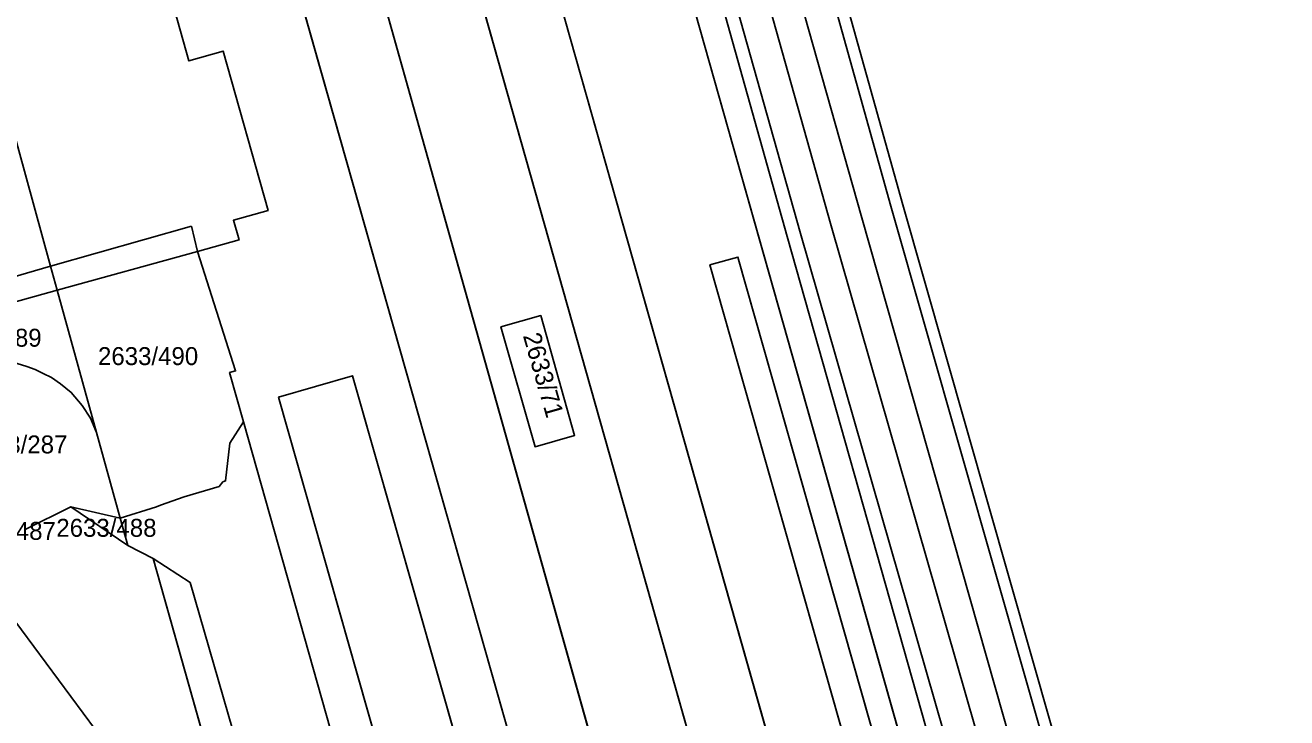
# Model space of a CAD drawing. Extents: x -263423 to -261326, y -1240067 to -1237864.
# Drawn here: x -262049.1 to -261908.6, y -1239472.8 to -1239395.6 of the extents above; entities that cross this region are included whole.
import ezdxf

# ---------------------------------------------------------------- set-up
doc = ezdxf.new("R2010")
doc.units = 0
for name, color, linetype in [('body_kn', 7, 'Continuous'), ('kladpar_druhypozemkov', 7, 'Continuous'), ('kladpar_hranice', 7, 'Continuous'), ('kladpar_parcelnecisla', 7, 'Continuous'), ('kladpar_plochy', 7, 'Continuous'), ('zappar_hrandruhpozemk', 7, 'Continuous')]:
    doc.layers.add(name, color=color, linetype=linetype)

msp = doc.modelspace()

# ---------------------------------------------------------------- linework, layer by layer
at = {"layer": 'body_kn'}
for p, q in [((-262027.03, -1239398.49), (-262027.03, -1239398.49)), ((-262030.88, -1239399.57), (-262030.88, -1239399.57)), ((-262022.05, -1239416.25), (-262022.05, -1239416.25)), ((-261952.73, -1239415.76), (-261952.73, -1239415.76)), ((-261951.4, -1239415.62), (-261951.4, -1239415.62)), ((-262030.58, -1239418), (-262030.58, -1239418)), ((-262025.9, -1239417.33), (-262025.9, -1239417.33)), ((-261959.38, -1239417.96), (-261959.38, -1239417.96)), ((-261955.96, -1239417.05), (-261955.96, -1239417.05)), ((-262025.28, -1239419.52), (-262025.28, -1239419.52)), ((-261964.25, -1239419.14), (-261964.25, -1239419.14)), ((-261962.79, -1239418.81), (-261962.79, -1239418.81)), ((-262029.92, -1239420.82), (-262029.92, -1239420.82)), ((-262029.92, -1239420.82), (-262029.92, -1239420.82)), ((-262046.26, -1239422.44), (-262046.26, -1239422.44)), ((-262046.26, -1239422.44), (-262046.26, -1239422.44)), ((-261972.86, -1239422.29), (-261972.86, -1239422.29)), ((-261969.75, -1239421.44), (-261969.75, -1239421.44)), ((-262045.52, -1239425.13), (-262045.52, -1239425.13)), ((-262045.52, -1239425.13), (-262045.52, -1239425.13)), ((-261991.7, -1239427.95), (-261991.7, -1239427.95)), ((-261991.7, -1239427.95), (-261991.7, -1239427.95)), ((-261996.13, -1239429.21), (-261996.13, -1239429.21)), ((-262048.91, -1239433.61), (-262048.91, -1239433.61)), ((-262047.96, -1239433.97), (-262047.96, -1239433.97)), ((-262047.07, -1239434.4), (-262047.07, -1239434.4)), ((-262046.17, -1239434.87), (-262046.17, -1239434.87)), ((-262026.34, -1239434.3), (-262026.34, -1239434.3)), ((-262025.67, -1239434.11), (-262025.67, -1239434.11)), ((-262012.64, -1239434.66), (-262012.64, -1239434.66)), ((-262045.16, -1239435.56), (-262045.16, -1239435.56)), ((-262043.95, -1239436.52), (-262043.95, -1239436.52)), ((-262042.74, -1239437.96), (-262042.74, -1239437.96)), ((-262020.88, -1239437.04), (-262020.88, -1239437.04)), ((-262041.82, -1239439.37), (-262041.82, -1239439.37)), ((-262024.79, -1239439.8), (-262024.79, -1239439.8)), ((-262024.79, -1239439.8), (-262024.79, -1239439.8)), ((-262041.13, -1239440.99), (-262041.13, -1239440.99)), ((-262041.13, -1239440.99), (-262041.13, -1239440.99)), ((-262026.3, -1239442.17), (-262026.3, -1239442.17)), ((-261987.92, -1239441.31), (-261987.92, -1239441.31)), ((-261992.32, -1239442.56), (-261992.32, -1239442.56)), ((-262026.77, -1239446.38), (-262026.77, -1239446.38)), ((-262027.51, -1239446.99), (-262027.51, -1239446.99)), ((-262027.07, -1239446.47), (-262027.07, -1239446.47)), ((-262034.02, -1239449.08), (-262034.02, -1239449.08)), ((-262031.38, -1239448.15), (-262031.38, -1239448.15)), ((-262044.02, -1239449.25), (-262044.02, -1239449.25)), ((-262038.5, -1239450.51), (-262038.5, -1239450.51)), ((-262038.5, -1239450.51), (-262038.5, -1239450.51)), ((-262034.46, -1239449.25), (-262034.46, -1239449.25)), ((-262037.65, -1239453.57), (-262037.65, -1239453.57)), ((-262034.85, -1239455.03), (-262034.85, -1239455.03)), ((-262034.85, -1239455.03), (-262034.85, -1239455.03)), ((-262030.71, -1239457.68), (-262030.71, -1239457.68)), ((-262030.71, -1239457.68), (-262030.71, -1239457.68))]:
    msp.add_line(p, q, dxfattribs=at)
at = {"layer": 'kladpar_druhypozemkov'}
for p, q in [((-262034.08, -1239431.27), (-262034.08, -1239431.27)), ((-261990.28, -1239435.62), (-261990.28, -1239435.62)), ((-262049.06, -1239441.46), (-262049.06, -1239441.46)), ((-262039.71, -1239451.02), (-262039.71, -1239451.02))]:
    msp.add_line(p, q, dxfattribs=at)
at = {"layer": 'kladpar_hranice'}
msp.add_line((-262060.61, -1239172.5), (-261947.03, -1239574.35), dxfattribs=at)
for points in [[(-261926.4, -1239574.07), (-261923.86, -1239573.32), (-262000.7, -1239301.44), (-262002.96, -1239302.03), (-262000.33, -1239311.23), (-262004.45, -1239312.3), (-262007.68, -1239305.2), (-262047.14, -1239165.37), (-262053.47, -1239167.16), (-261937.76, -1239576.09), (-261929.83, -1239574.1), (-261972.86, -1239422.29), (-261969.75, -1239421.44), (-261926.4, -1239574.07)], [(-261923.86, -1239573.32), (-261926.4, -1239574.07), (-261969.75, -1239421.44), (-261972.86, -1239422.29), (-261929.83, -1239574.1), (-261937.76, -1239576.09), (-262053.47, -1239167.16), (-262047.14, -1239165.37), (-262007.68, -1239305.2), (-262004.45, -1239312.3), (-262000.33, -1239311.23), (-262002.96, -1239302.03), (-262000.7, -1239301.44), (-261923.86, -1239573.32)], [(-261947.03, -1239574.35), (-262060.61, -1239172.5), (-262070.24, -1239175.71), (-261957.35, -1239577.3), (-261947.03, -1239574.35)], [(-261947.03, -1239574.35), (-261957.35, -1239577.3), (-262070.24, -1239175.71), (-262060.61, -1239172.5)], [(-261962.94, -1239636.94), (-261984.6, -1239582.08), (-261987.99, -1239570.16), (-261983.5, -1239568.76), (-262020.88, -1239437.04), (-262012.64, -1239434.66), (-261974.58, -1239568.27), (-261969.12, -1239566.77), (-262077.72, -1239183.39)], [(-262077.72, -1239183.39), (-261969.12, -1239566.77)], [(-262056.45, -1239308.79), (-262053.97, -1239308.09), (-262051.55, -1239316.7), (-262054.01, -1239317.39), (-262052.72, -1239321.96), (-262053.59, -1239322.21), (-262051.99, -1239327.91), (-262051.05, -1239327.64), (-262030.88, -1239399.57), (-262027.03, -1239398.49), (-262022.05, -1239416.25), (-262025.9, -1239417.33), (-262025.28, -1239419.52), (-262029.92, -1239420.82), (-262045.52, -1239425.13)], [(-261969.12, -1239566.77), (-261974.58, -1239568.27), (-262012.64, -1239434.66), (-262020.88, -1239437.04), (-261983.5, -1239568.76), (-261987.99, -1239570.16), (-262024.79, -1239439.8), (-262026.34, -1239434.3), (-262025.67, -1239434.11), (-262029.92, -1239420.82), (-262025.28, -1239419.52), (-262025.9, -1239417.33), (-262022.05, -1239416.25), (-262027.03, -1239398.49), (-262030.88, -1239399.57), (-262051.05, -1239327.64)], [(-262045.52, -1239425.13), (-262058.6, -1239428.75), (-262068.99, -1239391.69), (-262071.07, -1239392.27), (-262068.34, -1239401.99), (-262072.48, -1239403.15), (-262074.07, -1239397.49), (-262072.1, -1239396.94), (-262073.24, -1239392.88), (-262075.74, -1239393.58), (-262088.86, -1239346.8), (-262082.14, -1239344.92), (-262084.36, -1239337), (-262082.97, -1239336.61), (-262084.71, -1239330.44), (-262083.55, -1239330.12), (-262078.01, -1239328.57), (-262076.25, -1239334.82), (-262072.36, -1239333.73)], [(-262045.52, -1239425.13), (-262046.26, -1239422.44), (-262070.7, -1239333.26)], [(-262070.7, -1239333.26), (-262046.26, -1239422.44), (-262045.52, -1239425.13)], [(-262024.79, -1239439.8), (-262026.3, -1239442.17), (-262026.77, -1239446.38), (-262027.07, -1239446.47), (-262027.51, -1239446.99), (-262031.38, -1239448.15), (-262034.02, -1239449.08), (-262034.46, -1239449.25), (-262038.5, -1239450.51), (-262041.13, -1239440.99), (-262045.52, -1239425.13), (-262029.92, -1239420.82), (-262025.67, -1239434.11), (-262026.34, -1239434.3), (-262024.79, -1239439.8)], [(-262041.13, -1239440.99), (-262041.82, -1239439.37), (-262042.74, -1239437.96), (-262043.95, -1239436.52), (-262045.16, -1239435.56), (-262046.17, -1239434.87), (-262047.07, -1239434.4), (-262047.96, -1239433.97), (-262048.91, -1239433.61), (-262049.98, -1239433.29), (-262051.5, -1239433.05), (-262053.06, -1239432.85), (-262053.87, -1239432.85), (-262055.38, -1239433.01), (-262063.55, -1239433.98), (-262066.08, -1239431.07), (-262066.21, -1239430.65), (-262063.44, -1239429.93), (-262059.86, -1239429.09), (-262058.6, -1239428.75), (-262045.52, -1239425.13), (-262041.13, -1239440.99)], [(-261996.13, -1239429.21), (-261992.32, -1239442.56), (-261987.92, -1239441.31), (-261991.7, -1239427.95), (-261996.13, -1239429.21)], [(-261991.7, -1239427.95), (-261987.92, -1239441.31), (-261992.32, -1239442.56), (-261996.13, -1239429.21), (-261991.7, -1239427.95)], [(-262049.98, -1239433.29), (-262048.91, -1239433.61), (-262047.96, -1239433.97), (-262047.07, -1239434.4), (-262046.17, -1239434.87), (-262045.16, -1239435.56), (-262043.95, -1239436.52), (-262042.74, -1239437.96), (-262041.82, -1239439.37), (-262041.13, -1239440.99), (-262038.5, -1239450.51)], [(-261997.54, -1239593.87), (-262010.02, -1239546.77), (-262018.25, -1239515.26), (-262022.24, -1239499.73), (-262034.85, -1239455.03), (-262037.65, -1239453.57), (-262038.5, -1239450.51), (-262034.46, -1239449.25), (-262034.02, -1239449.08), (-262031.38, -1239448.15), (-262027.51, -1239446.99), (-262027.07, -1239446.47), (-262026.77, -1239446.38), (-262026.3, -1239442.17), (-262024.79, -1239439.8), (-261987.99, -1239570.16), (-261984.6, -1239582.08), (-261962.94, -1239636.94)], [(-262049.1, -1239451.77), (-262044.02, -1239449.25), (-262037.65, -1239453.57), (-262034.85, -1239455.03), (-262022.24, -1239499.73), (-262018.25, -1239515.26), (-262010.02, -1239546.77), (-261997.54, -1239593.87)], [(-262038.5, -1239450.51), (-262044.02, -1239449.25), (-262049.1, -1239451.77)], [(-262038.5, -1239450.51), (-262037.65, -1239453.57), (-262044.02, -1239449.25), (-262038.5, -1239450.51)]]:
    msp.add_lwpolyline(points, dxfattribs=at)
at = {"layer": 'kladpar_plochy'}
for p, q in [((-262053.47, -1239167.16), (-261937.76, -1239576.09)), ((-261947.03, -1239574.35), (-262060.61, -1239172.5)), ((-262060.61, -1239172.5), (-261947.03, -1239574.35)), ((-262070.24, -1239175.71), (-261957.35, -1239577.3)), ((-261957.35, -1239577.3), (-262070.24, -1239175.71)), ((-261969.12, -1239566.77), (-262077.72, -1239183.39)), ((-261923.86, -1239573.32), (-262000.7, -1239301.44)), ((-261972.86, -1239422.29), (-261969.75, -1239421.44)), ((-261929.83, -1239574.1), (-261972.86, -1239422.29)), ((-261969.75, -1239421.44), (-261926.4, -1239574.07)), ((-261991.7, -1239427.95), (-261996.13, -1239429.21)), ((-261987.92, -1239441.31), (-261991.7, -1239427.95)), ((-261996.13, -1239429.21), (-261992.32, -1239442.56)), ((-262020.88, -1239437.04), (-262012.64, -1239434.66)), ((-262012.64, -1239434.66), (-261974.58, -1239568.27)), ((-261983.5, -1239568.76), (-262020.88, -1239437.04)), ((-261992.32, -1239442.56), (-261987.92, -1239441.31)), ((-262049.1, -1239451.77), (-262044.02, -1239449.25)), ((-262044.02, -1239449.25), (-262037.65, -1239453.57)), ((-262037.65, -1239453.57), (-262034.85, -1239455.03)), ((-262034.85, -1239455.03), (-262022.24, -1239499.73))]:
    msp.add_line(p, q, dxfattribs=at)
for points in [[(-261923.86, -1239573.32), (-261926.4, -1239574.07), (-261969.75, -1239421.44), (-261972.86, -1239422.29), (-261929.83, -1239574.1), (-261937.76, -1239576.09), (-262053.47, -1239167.16), (-262047.14, -1239165.37), (-262007.68, -1239305.2), (-262004.45, -1239312.3), (-262000.33, -1239311.23), (-262002.96, -1239302.03), (-262000.7, -1239301.44)], [(-262072.36, -1239333.73), (-262070.7, -1239333.26), (-262046.26, -1239422.44), (-262045.52, -1239425.13), (-262058.6, -1239428.75), (-262068.99, -1239391.69), (-262071.07, -1239392.27), (-262068.34, -1239401.99), (-262072.48, -1239403.15), (-262074.07, -1239397.49), (-262072.1, -1239396.94), (-262073.24, -1239392.88), (-262075.74, -1239393.58), (-262088.86, -1239346.8), (-262082.14, -1239344.92), (-262084.36, -1239337), (-262082.97, -1239336.61), (-262084.71, -1239330.44), (-262083.55, -1239330.12), (-262078.01, -1239328.57), (-262076.25, -1239334.82)], [(-262024.79, -1239439.8), (-262026.3, -1239442.17), (-262026.77, -1239446.38), (-262027.07, -1239446.47), (-262027.51, -1239446.99), (-262031.38, -1239448.15), (-262034.02, -1239449.08), (-262034.46, -1239449.25), (-262038.5, -1239450.51), (-262041.13, -1239440.99), (-262045.52, -1239425.13), (-262029.92, -1239420.82), (-262025.67, -1239434.11), (-262026.34, -1239434.3)], [(-262041.13, -1239440.99), (-262041.82, -1239439.37), (-262042.74, -1239437.96), (-262043.95, -1239436.52), (-262045.16, -1239435.56), (-262046.17, -1239434.87), (-262047.07, -1239434.4), (-262047.96, -1239433.97), (-262048.91, -1239433.61), (-262049.98, -1239433.29), (-262051.5, -1239433.05), (-262053.06, -1239432.85), (-262053.87, -1239432.85), (-262055.38, -1239433.01), (-262063.55, -1239433.98), (-262066.08, -1239431.07), (-262066.21, -1239430.65), (-262063.44, -1239429.93), (-262059.86, -1239429.09), (-262058.6, -1239428.75), (-262045.52, -1239425.13)], [(-261991.7, -1239427.95), (-261987.92, -1239441.31), (-261992.32, -1239442.56), (-261996.13, -1239429.21)], [(-262038.5, -1239450.51), (-262037.65, -1239453.57), (-262044.02, -1239449.25)]]:
    msp.add_lwpolyline(points, close=True, dxfattribs=at)
for points in [[(-262077.72, -1239183.39), (-261969.12, -1239566.77), (-261974.58, -1239568.27), (-262012.64, -1239434.66), (-262020.88, -1239437.04), (-261983.5, -1239568.76), (-261987.99, -1239570.16), (-262024.79, -1239439.8), (-262026.34, -1239434.3), (-262025.67, -1239434.11), (-262029.92, -1239420.82), (-262025.28, -1239419.52), (-262025.9, -1239417.33), (-262022.05, -1239416.25), (-262027.03, -1239398.49), (-262030.88, -1239399.57), (-262051.05, -1239327.64)], [(-262051.05, -1239327.64), (-262030.88, -1239399.57), (-262027.03, -1239398.49), (-262022.05, -1239416.25), (-262025.9, -1239417.33), (-262025.28, -1239419.52), (-262029.92, -1239420.82), (-262045.52, -1239425.13), (-262046.26, -1239422.44), (-262070.7, -1239333.26)], [(-262049.98, -1239433.29), (-262048.91, -1239433.61), (-262047.96, -1239433.97), (-262047.07, -1239434.4), (-262046.17, -1239434.87), (-262045.16, -1239435.56), (-262043.95, -1239436.52), (-262042.74, -1239437.96), (-262041.82, -1239439.37), (-262041.13, -1239440.99), (-262038.5, -1239450.51), (-262044.02, -1239449.25), (-262049.1, -1239451.77)], [(-261997.54, -1239593.87), (-262010.02, -1239546.77), (-262018.25, -1239515.26), (-262022.24, -1239499.73), (-262034.85, -1239455.03), (-262037.65, -1239453.57), (-262038.5, -1239450.51), (-262034.46, -1239449.25), (-262034.02, -1239449.08), (-262031.38, -1239448.15), (-262027.51, -1239446.99), (-262027.07, -1239446.47), (-262026.77, -1239446.38), (-262026.3, -1239442.17), (-262024.79, -1239439.8), (-261987.99, -1239570.16), (-261984.6, -1239582.08), (-261962.94, -1239636.94)]]:
    msp.add_lwpolyline(points, dxfattribs=at)
at = {"layer": 'zappar_hrandruhpozemk'}
for p, q in [((-262030.58, -1239418), (-262046.26, -1239422.44)), ((-262029.92, -1239420.82), (-262030.58, -1239418)), ((-262046.26, -1239422.44), (-262056.97, -1239425.55)), ((-262055.46, -1239454.92), (-262022.24, -1239499.73)), ((-262034.85, -1239455.03), (-262030.71, -1239457.68)), ((-262030.71, -1239457.68), (-262018.57, -1239499.76))]:
    msp.add_line(p, q, dxfattribs=at)
for points in [[(-261915.48, -1239570.96), (-261959.38, -1239417.96), (-261989.67, -1239310.07)], [(-261986.44, -1239309.03), (-261955.96, -1239417.05), (-261912.49, -1239570.16)], [(-261920.95, -1239572.44), (-261964.25, -1239419.14), (-261994.61, -1239310.74)], [(-261993.28, -1239310.41), (-261962.79, -1239418.81), (-261918.85, -1239571.89)], [(-261909.86, -1239566.12), (-261952.73, -1239415.76), (-261980.25, -1239317.01)], [(-261978.99, -1239316.71), (-261951.4, -1239415.62), (-261908.65, -1239565.68)]]:
    msp.add_lwpolyline(points, dxfattribs=at)

# ---------------------------------------------------------------- texts
at = {"layer": 'kladpar_parcelnecisla'}
for s, p in [('2633/489', (-262058.41, -1239431.42)), ('2633/490', (-262040.98, -1239433.47)), ('2633/287', (-262055.54, -1239443.31)), ('2633/488', (-262045.62, -1239452.6)), ('2633/487', (-262056.82, -1239452.94))]:
    msp.add_text(s, height=2, dxfattribs=at).set_placement(p)
msp.add_text('2633/71', height=2, rotation=286, dxfattribs=at).set_placement((-261993.69, -1239430.19))

doc.saveas('drawing.dxf')
